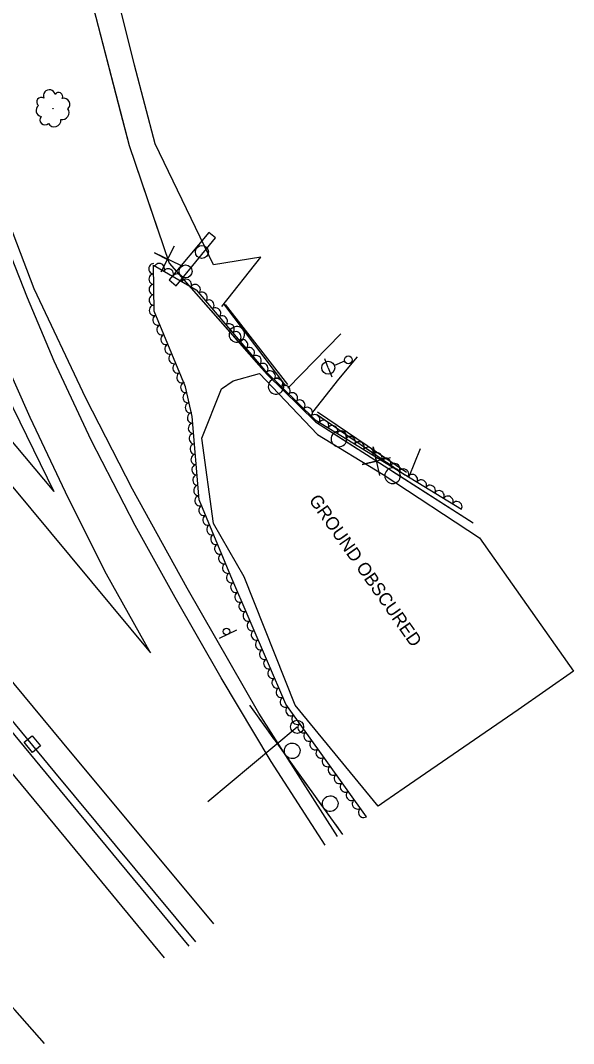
# Model space of a CAD drawing. Extents: x 1746719 to 1766531, y 631721 to 662391.
# Drawn here: x 1765496 to 1765708.6, y 631781.6 to 632174.7 of the extents above; entities that cross this region are included whole.
import ezdxf

# ---------------------------------------------------------------- set-up
doc = ezdxf.new("R2010")
doc.units = 0
for name, color, linetype in [('SURVEY - AERIAL SURVEY - Photo Control - Points - Elevations', 7, 'Continuous'), ('SURVEY - AERIAL SURVEY - Photo Control - Points - Locators', 7, 'Continuous'), ('SURVEY - AERIAL SURVEY - Photo Control - Points - Numbers', 7, 'Continuous'), ('SURVEY - AERIAL SURVEY - Photo Control with Text', 7, 'Continuous'), ('SURVEY - CENTERLINE - Existing Roads - Development', 7, 'Continuous'), ('SURVEY - CENTERLINE - Existing Roads Curve Text', 7, 'Continuous'), ('SURVEY - CENTERLINE - Preliminary Curve Text', 7, 'Continuous'), ('SURVEY - CONTROL - Grid', 7, 'Continuous')]:
    doc.layers.add(name, color=color, linetype=linetype)

msp = doc.modelspace()

# ---------------------------------------------------------------- linework, layer by layer
at = {"layer": 'SURVEY - AERIAL SURVEY - Photo Control - Points - Elevations'}
for points in [[(1765613.08, 631857.84), (1765592.44, 631889.95), (1765573.16, 631922.16), (1765555.5, 631953.06), (1765540.07, 631980.66), (1765523.25, 632013.48), (1765508.94, 632043.83), (1765498.69, 632068.22), (1765487.98, 632095.12), (1765477.19, 632123.03), (1765468.29, 632147.31), (1765464.5, 632158.36), (1765456.25, 632196.1), (1765448.28, 632241.73), (1765443.07, 632284.6), (1765440.36, 632328.63), (1765439.98, 632371.91), (1765443.18, 632410.17), (1765448.12, 632451.74), (1765455.37, 632495.99), (1765462.05, 632527.34), (1765469.91, 632552.14), (1765479.57, 632576.84), (1765491.84, 632602.17)], [(1765440.07, 632593.9), (1765442.19, 632580.17), (1765443.24, 632562.14), (1765443.57, 632544.12), (1765438.07, 632506.08), (1765430.69, 632456.98), (1765425.32, 632416.17), (1765421.03, 632362.35), (1765421.61, 632323.27), (1765424.05, 632280.68), (1765427.02, 632252.66), (1765432.84, 632220.18), (1765439.47, 632185.87), (1765448.55, 632144.79), (1765458.63, 632110.27), (1765470.74, 632076.1), (1765485.2, 632042.08), (1765508.89, 631993.69)], [(1765617.91, 631861.18), (1765587.7, 631908.53), (1765560.09, 631956.58), (1765539.13, 631994.63), (1765521.12, 632029.66), (1765501.27, 632071.64), (1765486.38, 632110.47), (1765471.26, 632157.22), (1765461.36, 632204.84), (1765452.6, 632262.35), (1765447.87, 632307.48), (1765446.38, 632361.69), (1765451.48, 632418.12), (1765458.2, 632469.59), (1765473.12, 632538.35), (1765494.3, 632592.71)], [(1765551.33, 631814.51), (1765509.18, 631865.7), (1765460.27, 631924.71), (1765402.9, 631993.76), (1765349.42, 632059.3), (1765286.16, 632137.54), (1765219.57, 632218.76), (1765150.25, 632304.42), (1765105.99, 632358.22), (1765051.65, 632424.04), (1764996.08, 632491.66), (1764956.31, 632539.98), (1764947.09, 632551.71)], [(1764960.97, 632553.75), (1765002.06, 632504.48), (1765047.43, 632450.05), (1765098.33, 632389.2), (1765153.07, 632323.99), (1765227.7, 632235.87), (1765283.12, 632169.95), (1765341.55, 632100.59), (1765396.59, 632035.58), (1765455.58, 631965.42), (1765512.04, 631897.43), (1765570.28, 631827.66)], [(1765573.44, 632064.85), (1765588.45, 632083.82), (1765570.25, 632080.86), (1765547.76, 632127.35), (1765539.9, 632157.53), (1765520.91, 632233.65), (1765506.53, 632291.82), (1765496.31, 632331.85), (1765515.98, 632341.81), (1765518.78, 632343.97), (1765520.18, 632346.99), (1765520.05, 632350.33), (1765519.17, 632351.62), (1765496.21, 632361.3), (1765504.72, 632390.7), (1765515.91, 632427.36), (1765532.27, 632481.93), (1765542.99, 632513.6)], [(1765142.52, 632410.73), (1765264.38, 632266.82), (1765319.85, 632200.86), (1765378.23, 632131.56), (1765433.28, 632066.53), (1765492.42, 631996.2), (1765545.94, 631931.74)], [(1765173.5, 632391.16), (1765272.79, 632273.92), (1765328.26, 632207.95), (1765386.63, 632138.66), (1765441.69, 632073.62), (1765508.89, 631993.69)], [(1765545.94, 631931.74), (1765529.13, 631962.02), (1765514.52, 631991.06), (1765499.76, 632022.17), (1765488.26, 632048.18), (1765479.99, 632069.08), (1765471.83, 632091.62), (1765464.72, 632112.45), (1765456.44, 632138.98), (1765450.91, 632158.46), (1765446.47, 632179.19)], [(1765598.8, 632034.92), (1765574.88, 632065.57)], [(1765598.73, 632033.42), (1765619.2, 632054.3)], [(1765505.22, 631781.63), (1765493.86, 631794.63), (1765478.89, 631810.87), (1765464.02, 631825.25), (1765445.48, 631841.28), (1765431.18, 631852.88), (1765414.2, 631865.58), (1765397.94, 631877.17), (1765384.73, 631886.12), (1765366.16, 631897.78), (1765347.86, 631909.16), (1765331.95, 631918.39), (1765312.02, 631929.13), (1765293.17, 631938.66), (1765274.84, 631947.12), (1765244.14, 631960.95), (1765203.98, 631978.95), (1765153.71, 632001.37), (1765097.05, 632026.74), (1765048.57, 632048.62)], [(1765625.4, 632045.53), (1765618.32, 632036.85), (1765608.32, 632024.21)], [(1765644.4, 632001.06), (1765610.18, 632024.26)], [(1765645.38, 631999.47), (1765649.72, 632010.24)]]:
    msp.add_lwpolyline(points, dxfattribs=at)
at = {"layer": 'SURVEY - AERIAL SURVEY - Photo Control - Points - Locators'}
msp.add_lwpolyline([(1765633.56, 631872.84), (1765601.62, 631911.71), (1765581.95, 631960.94), (1765570.2, 631981.45), (1765565.76, 632014.24), (1765573.31, 632033.22), (1765577.79, 632036.28), (1765587.95, 632039.14), (1765610.15, 632015.67), (1765635.42, 632000.34), (1765672.5, 631975.88), (1765708.6, 631924.72), (1765687.36, 631909.86), (1765643.56, 631879.73), (1765636.02, 631874.64), (1765633.56, 631872.84)], dxfattribs=at)
at = {"layer": 'SURVEY - AERIAL SURVEY - Photo Control - Points - Numbers'}
for points in [[(1765560.92, 631819.1), (1765515.65, 631873.77), (1765466.15, 631933.51), (1765399.44, 632013.32), (1765329.71, 632097.2), (1765243.39, 632201.75), (1765158.16, 632303.8), (1765080.83, 632397.01), (1764991.91, 632504.37), (1764952.62, 632552.7)], [(1764955.92, 632552.91), (1764992.06, 632508.68), (1765041.02, 632449.26), (1765098, 632380.66), (1765161.77, 632304.15), (1765237.26, 632212.55), (1765311.65, 632123.69), (1765382.03, 632038.92), (1765441.78, 631967.25), (1765509.08, 631885.87), (1765563.31, 631820.73)], [(1765574.06, 632065.83), (1765597.92, 632034.33)], [(1765574.06, 632065.83), (1765576.9, 632062.09)], [(1765578.83, 632059.54), (1765584.39, 632052.2)], [(1765586.32, 632049.65), (1765589.16, 632045.91)], [(1765589.16, 632045.91), (1765591.99, 632042.16)], [(1765593.92, 632039.61), (1765597.92, 632034.33)], [(1765609.81, 632023.41), (1765643.78, 632000.2)], [(1765609.81, 632023.41), (1765613.69, 632020.76)], [(1765616.33, 632018.96), (1765623.93, 632013.77)], [(1765626.57, 632011.96), (1765630.45, 632009.31)], [(1765630.45, 632009.31), (1765634.33, 632006.66)], [(1765636.98, 632004.85), (1765643.78, 632000.2)], [(1765619.94, 631861.94), (1765584.13, 631911.66)], [(1765586.1, 631908.92), (1765584.13, 631911.66)], [(1765590.72, 631902.51), (1765587.97, 631906.33)], [(1765593.47, 631898.7), (1765590.72, 631902.51)], [(1765600.71, 631888.64), (1765595.34, 631896.1)], [(1765605.33, 631882.23), (1765602.58, 631886.04)], [(1765608.08, 631878.41), (1765605.33, 631882.23)], [(1765615.32, 631868.35), (1765609.95, 631875.82)], [(1765619.94, 631861.94), (1765617.19, 631865.75)]]:
    msp.add_lwpolyline(points, dxfattribs=at)
for centre, start, end in [((1765579.19, 632054.1), 150.4069, 150.3929), ((1765594.28, 632034.17), 150.4069, 150.3929), ((1765618.4, 632013.91), 168.9199, 168.9059), ((1765639.04, 631999.8), 168.9199, 168.9059), ((1765600.48, 631894.09), 329.0295, 329.0155), ((1765615.09, 631873.8), 329.0295, 329.0155)]:
    msp.add_arc(centre, 3, start, end, dxfattribs=at)
at = {"layer": 'SURVEY - AERIAL SURVEY - Photo Control with Text'}
msp.add_lwpolyline([(1765628.97, 631868.8), (1765598.08, 631912.03), (1765576.85, 631961.18), (1765564.77, 631990.56), (1765562, 632022.58), (1765559.4, 632034.01), (1765547.39, 632063.01), (1765547.21, 632080.77), (1765563.51, 632071.23), (1765590, 632040.19), (1765609.26, 632021.27), (1765665.53, 631986.93)], dxfattribs=at)
msp.add_circle((1765508.48, 632140.86), 0.0798, dxfattribs=at)
for centre, radius, start, end in [((1765507.11, 632145.81), 2.28, 11.6441, 205.0638), ((1765510.71, 632145.5), 1.57, 331.6234, 150.369), ((1765504.51, 632140.17), 2.46, 129.5498, 256.3954), ((1765504.02, 632143.43), 1.74, 54.2627, 231.5819), ((1765512.73, 632142.55), 2.29, 309.5072, 106.2961), ((1765512.08, 632139.26), 2.61, 258.56, 36.0842), ((1765505.39, 632136.55), 1.91, 139.7087, 314.709), ((1765508.99, 632136.46), 2.59, 209.4558, 5.2943)]:
    msp.add_arc(centre, radius, start, end, dxfattribs=at)
for centre, major_axis in [((1765547.23, 632079.33), (-0.02, 2)), ((1765549.42, 632079.47), (1.73, -1.01)), ((1765552.88, 632077.45), (1.73, -1.01)), ((1765547.27, 632075.33), (-0.02, 2)), ((1765556.33, 632075.43), (1.73, -1.01)), ((1765559.78, 632073.41), (1.73, -1.01)), ((1765547.31, 632071.33), (-0.02, 2)), ((1765563.23, 632071.39), (1.73, -1.01)), ((1765547.35, 632067.33), (-0.02, 2)), ((1765565.9, 632068.43), (1.3, -1.52)), ((1765568.5, 632065.39), (1.3, -1.52)), ((1765547.39, 632063.33), (-0.02, 2)), ((1765571.09, 632062.35), (1.3, -1.52)), ((1765548.8, 632059.61), (-0.77, 1.85)), ((1765573.69, 632059.31), (1.3, -1.52)), ((1765550.33, 632055.91), (-0.77, 1.85)), ((1765576.29, 632056.26), (1.3, -1.52)), ((1765551.86, 632052.22), (-0.77, 1.85)), ((1765578.88, 632053.22), (1.3, -1.52)), ((1765581.48, 632050.18), (1.3, -1.52)), ((1765553.39, 632048.52), (-0.77, 1.85)), ((1765584.07, 632047.13), (1.3, -1.52)), ((1765554.92, 632044.83), (-0.77, 1.85)), ((1765586.67, 632044.09), (1.3, -1.52)), ((1765556.45, 632041.13), (-0.77, 1.85)), ((1765589.27, 632041.05), (1.3, -1.52)), ((1765592.05, 632038.18), (1.43, -1.4)), ((1765557.98, 632037.43), (-0.77, 1.85)), ((1765594.9, 632035.38), (1.43, -1.4)), ((1765559.46, 632033.72), (-0.44, 1.95)), ((1765597.76, 632032.57), (1.43, -1.4)), ((1765600.61, 632029.77), (1.43, -1.4)), ((1765560.35, 632029.82), (-0.44, 1.95)), ((1765603.46, 632026.97), (1.43, -1.4)), ((1765561.24, 632025.92), (-0.44, 1.95)), ((1765606.32, 632024.16), (1.43, -1.4)), ((1765562.05, 632022.01), (-0.17, 1.99)), ((1765609.17, 632021.36), (1.43, -1.4)), ((1765612.57, 632019.25), (1.71, -1.04)), ((1765562.4, 632018.03), (-0.17, 1.99)), ((1765615.98, 632017.17), (1.71, -1.04)), ((1765619.4, 632015.09), (1.71, -1.04)), ((1765562.74, 632014.04), (-0.17, 1.99)), ((1765622.81, 632013), (1.71, -1.04)), ((1765626.22, 632010.92), (1.71, -1.04)), ((1765563.09, 632010.06), (-0.17, 1.99)), ((1765629.64, 632008.83), (1.71, -1.04)), ((1765633.05, 632006.75), (1.71, -1.04)), ((1765563.43, 632006.07), (-0.17, 1.99)), ((1765636.47, 632004.67), (1.71, -1.04)), ((1765639.88, 632002.58), (1.71, -1.04)), ((1765563.78, 632002.09), (-0.17, 1.99)), ((1765643.3, 632000.5), (1.71, -1.04)), ((1765646.71, 631998.41), (1.71, -1.04)), ((1765564.12, 631998.1), (-0.17, 1.99)), ((1765650.12, 631996.33), (1.71, -1.04)), ((1765564.47, 631994.12), (-0.17, 1.99)), ((1765653.54, 631994.25), (1.71, -1.04)), ((1765656.95, 631992.16), (1.71, -1.04)), ((1765564.94, 631990.16), (-0.76, 1.85)), ((1765660.37, 631990.08), (1.71, -1.04)), ((1765663.78, 631988), (1.71, -1.04)), ((1765566.46, 631986.46), (-0.76, 1.85)), ((1765567.98, 631982.76), (-0.76, 1.85)), ((1765569.5, 631979.06), (-0.76, 1.85)), ((1765571.02, 631975.36), (-0.76, 1.85)), ((1765572.54, 631971.66), (-0.76, 1.85)), ((1765574.07, 631967.96), (-0.76, 1.85)), ((1765575.59, 631964.27), (-0.76, 1.85)), ((1765577.12, 631960.57), (-0.79, 1.84)), ((1765578.7, 631956.9), (-0.79, 1.84)), ((1765580.29, 631953.23), (-0.79, 1.84)), ((1765581.88, 631949.55), (-0.79, 1.84)), ((1765583.46, 631945.88), (-0.79, 1.84)), ((1765585.05, 631942.21), (-0.79, 1.84)), ((1765586.63, 631938.54), (-0.79, 1.84)), ((1765588.22, 631934.86), (-0.79, 1.84)), ((1765589.8, 631931.19), (-0.79, 1.84)), ((1765591.39, 631927.52), (-0.79, 1.84)), ((1765592.98, 631923.85), (-0.79, 1.84)), ((1765594.56, 631920.17), (-0.79, 1.84)), ((1765596.15, 631916.5), (-0.79, 1.84)), ((1765597.73, 631912.83), (-0.79, 1.84)), ((1765599.9, 631909.48), (-1.16, 1.63)), ((1765602.22, 631906.23), (-1.16, 1.63)), ((1765604.55, 631902.98), (-1.16, 1.63)), ((1765606.87, 631899.72), (-1.16, 1.63)), ((1765609.2, 631896.47), (-1.16, 1.63)), ((1765611.52, 631893.21), (-1.16, 1.63)), ((1765613.85, 631889.96), (-1.16, 1.63)), ((1765616.17, 631886.7), (-1.16, 1.63)), ((1765618.5, 631883.45), (-1.16, 1.63)), ((1765620.83, 631880.19), (-1.16, 1.63)), ((1765623.15, 631876.94), (-1.16, 1.63)), ((1765625.48, 631873.68), (-1.16, 1.63)), ((1765627.8, 631870.43), (-1.16, 1.63))]:
    msp.add_ellipse(centre, major_axis=major_axis, ratio=0.940188, start_param=0, end_param=3.141593, dxfattribs=at)
at = {"layer": 'SURVEY - CENTERLINE - Existing Roads - Development'}
for p, q in [((1765614.35, 632041.29), (1765612.98, 632044.78)), ((1765620.63, 632043.77), (1765616.68, 632042.21)), ((1765614.35, 632041.29), (1765615.73, 632037.8))]:
    msp.add_line(p, q, dxfattribs=at)
for centre, radius in [((1765614.35, 632041.29), 2.5), ((1765622.03, 632044.32), 1.5)]:
    msp.add_circle(centre, radius, dxfattribs=at)
at = {"layer": 'SURVEY - CENTERLINE - Existing Roads Curve Text'}
for points in [[(1765488.91, 632356.46), (1765483.29, 632331.84), (1765498.46, 632273.64), (1765524.98, 632175.99), (1765537.74, 632126.72), (1765553.18, 632081.43), (1765590.89, 632038.71), (1765609.4, 632020.45), (1765670.04, 631981.72)], [(1765522.88, 632183.7), (1765524.98, 632175.99), (1765534.61, 632138.8)], [(1765534.61, 632138.8), (1765537.74, 632126.72), (1765549.85, 632091.21)], [(1765557.6, 632080.54), (1765547.48, 632085.44), (1765552.56, 632082.94), (1765555.05, 632088.02), (1765550.03, 632077.96)], [(1765557, 632077.11), (1765587.7, 632042.32)], [(1765587.7, 632042.32), (1765590.89, 632038.71), (1765609.4, 632020.45), (1765625.56, 632010.12)], [(1765638.28, 632006.63), (1765627.32, 632004.14), (1765632.84, 632005.35), (1765631.62, 632010.88), (1765633.98, 631999.88)], [(1765639.13, 632001.46), (1765670.04, 631981.72)]]:
    msp.add_lwpolyline(points, dxfattribs=at)
at = {"layer": 'SURVEY - CENTERLINE - Preliminary Curve Text'}
msp.add_line((1765500.59, 631896.71), (1765500.59, 631896.71), dxfattribs=at)
msp.add_lwpolyline([(1765497.46, 631897.4), (1765500.57, 631899.91), (1765503.72, 631896.02), (1765500.61, 631893.51), (1765497.46, 631897.4)], dxfattribs=at)
at = {"layer": 'SURVEY - CONTROL - Grid'}
for p, q in [((1765565.76, 632085.76), (1765565.76, 632085.76)), ((1765565.76, 632085.76), (1765565.76, 632085.76)), ((1765559.51, 632078.3), (1765559.51, 632078.3)), ((1765559.51, 632078.3), (1765559.51, 632078.3)), ((1765579.11, 631940.52), (1765572.38, 631937.22)), ((1765568.01, 631874.67), (1765602.36, 631903.32)), ((1765602.36, 631903.3), (1765602.36, 631903.3))]:
    msp.add_line(p, q, dxfattribs=at)
msp.add_lwpolyline([(1765568.4, 632093.23), (1765553.15, 632075.06), (1765555.84, 632072.73), (1765570.94, 632091.23), (1765568.4, 632093.23)], dxfattribs=at)
msp.add_lwpolyline([(1765568.4, 632093.23), (1765553.15, 632075.06), (1765555.84, 632072.73), (1765570.94, 632091.23), (1765568.4, 632093.23)], dxfattribs=at)
for centre, radius in [((1765565.77, 632085.78), 2.5), ((1765565.77, 632085.78), 2.5), ((1765559.51, 632078.32), 2.5), ((1765559.51, 632078.32), 2.5), ((1765575.19, 631939.96), 1.25), ((1765602.36, 631903.32), 2.5)]:
    msp.add_circle(centre, radius, dxfattribs=at)

# ---------------------------------------------------------------- texts
at = {"layer": 'SURVEY - AERIAL SURVEY - Photo Control - Points - Locators'}
msp.add_text('GROUND OBSCURED', height=5, rotation=305.0867, dxfattribs=at).set_placement((1765606.66, 631990.4))

doc.saveas('drawing.dxf')
